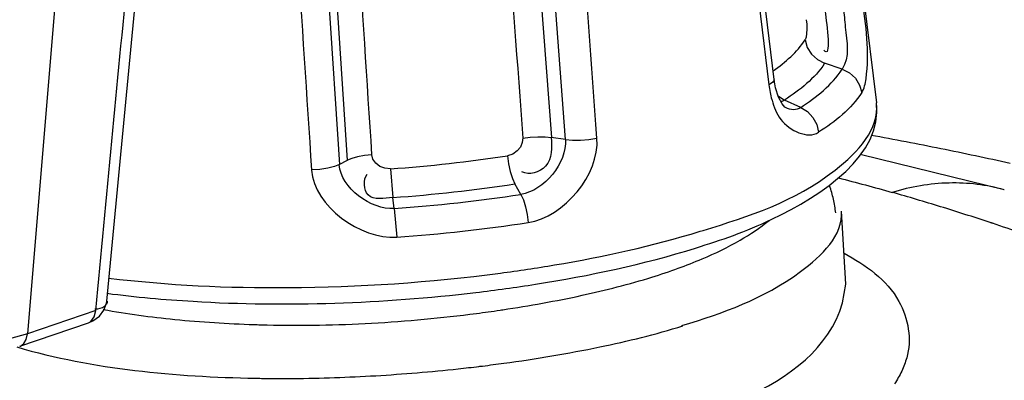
# Paper-space layout 'Sheet' of a CAD drawing. Header units: inches. Extents: x 0.2 to 10.8, y 0.2 to 8.3.
# Tile 314 of 545: x 5.3405 to 5.4328, y 7.0829 to 7.1168. Entities that reach past the tile are written whole.
import ezdxf

# ---------------------------------------------------------------- set-up
doc = ezdxf.new("R2010")
doc.units = ezdxf.units.IN
doc.header["$MEASUREMENT"] = 0
doc.layers.get('0').update_dxf_attribs({"lineweight": 5})

psp = doc.layouts.new('Sheet')

# ---------------------------------------------------------------- linework, layer by layer
at = {"color": 0, "linetype": 'ByBlock', "lineweight": -3}
for p, q in [((5.414447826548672, 7.160652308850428), (5.420824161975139, 7.108984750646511)), ((5.411207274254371, 7.111164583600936), (5.406300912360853, 7.152416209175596)), ((5.387235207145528, 7.147542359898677), (5.390325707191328, 7.105743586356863)), ((5.39164257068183, 7.105545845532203), (5.388578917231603, 7.147354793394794)), ((5.367715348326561, 7.14503530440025), (5.370445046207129, 7.103186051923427)), ((5.371207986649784, 7.103612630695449), (5.36851864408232, 7.145427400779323)), ((5.348639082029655, 7.090378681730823), (5.35167304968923, 7.122164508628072)), ((5.343848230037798, 7.11909151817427), (5.3411868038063, 7.087294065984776)), ((5.41760268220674, 7.112147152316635), (5.415952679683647, 7.112704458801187)), ((5.411586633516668, 7.109640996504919), (5.412202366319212, 7.109249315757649)), ((5.413710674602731, 7.108561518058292), (5.41220236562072, 7.109249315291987)), ((5.391647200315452, 7.105547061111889), (5.3903219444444, 7.105741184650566)), ((5.370438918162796, 7.103186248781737), (5.371213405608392, 7.103612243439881)), ((5.432804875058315, 7.100827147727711), (5.419407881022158, 7.104107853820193)), ((5.375239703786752, 7.102798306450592), (5.375465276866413, 7.100103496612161)), ((5.387467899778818, 7.100393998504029), (5.386902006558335, 7.101375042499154)), ((5.375599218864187, 7.099074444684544), (5.375465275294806, 7.100103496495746)), ((5.375599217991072, 7.099074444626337), (5.375829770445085, 7.096379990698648)), ((5.417938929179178, 7.091961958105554), (5.417543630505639, 7.098831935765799)), ((5.404290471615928, 7.096929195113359), (5.404565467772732, 7.097014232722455)), ((5.431687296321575, 7.097680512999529), (5.431398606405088, 7.097776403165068)), ((5.431689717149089, 7.097673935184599), (5.431398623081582, 7.09777690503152)), ((5.41764089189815, 7.090203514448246), (5.417938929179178, 7.091961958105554)), ((5.347594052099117, 7.089501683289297), (5.3411868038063, 7.087294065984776)), ((5.340490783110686, 7.086132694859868), (5.346907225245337, 7.088343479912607)), ((5.3411868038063, 7.087294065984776), (5.334603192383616, 7.085458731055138)), ((5.340490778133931, 7.086132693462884), (5.34055465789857, 7.086157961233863))]:
    psp.add_line(p, q, dxfattribs=at)
for points in [[(5.414238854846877, 7.116794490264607), (5.414276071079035, 7.116357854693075), (5.414286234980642, 7.115913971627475), (5.414266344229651, 7.115500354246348), (5.414211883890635, 7.115149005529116), (5.414120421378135, 7.114899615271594)], [(5.41411957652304, 7.114898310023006), (5.414316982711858, 7.114189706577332), (5.414713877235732, 7.113553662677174), (5.415275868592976, 7.113044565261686), (5.415952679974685, 7.112704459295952)], [(5.417602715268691, 7.112147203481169), (5.418282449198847, 7.11180755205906), (5.418843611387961, 7.111297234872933), (5.419238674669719, 7.110659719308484), (5.41943379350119, 7.109950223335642)], [(5.411207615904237, 7.111161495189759), (5.411208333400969, 7.111131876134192), (5.411077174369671, 7.110905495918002), (5.410717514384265, 7.110674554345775)], [(5.412296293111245, 7.108539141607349), (5.412235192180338, 7.108585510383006), (5.411961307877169, 7.108901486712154), (5.411622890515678, 7.109528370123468), (5.411339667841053, 7.110408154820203), (5.411207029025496, 7.111161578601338)], [(5.413710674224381, 7.108561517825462), (5.414333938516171, 7.108168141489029), (5.41484727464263, 7.10761523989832), (5.415209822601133, 7.106949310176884), (5.415390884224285, 7.106225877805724)], [(5.387649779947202, 7.105688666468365), (5.387605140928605, 7.10525710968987), (5.387426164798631, 7.104839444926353), (5.387126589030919, 7.104471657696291), (5.386713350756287, 7.104185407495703), (5.386206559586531, 7.104017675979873)], [(5.38765199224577, 7.105687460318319), (5.388346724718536, 7.105772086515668), (5.389058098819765, 7.105812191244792), (5.389734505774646, 7.105802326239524), (5.390325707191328, 7.105743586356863)], [(5.39164257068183, 7.105545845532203), (5.392305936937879, 7.105489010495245), (5.393067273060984, 7.105490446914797), (5.393857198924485, 7.105549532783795), (5.394604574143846, 7.105660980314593)], [(5.373498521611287, 7.104113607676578), (5.372794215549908, 7.104035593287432), (5.372147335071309, 7.103919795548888), (5.371604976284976, 7.103775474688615), (5.371207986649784, 7.103612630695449)], [(5.375235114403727, 7.102797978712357), (5.374719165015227, 7.102840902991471), (5.374237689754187, 7.10302464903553), (5.373851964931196, 7.103331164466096), (5.37359962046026, 7.103715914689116), (5.37349841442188, 7.104115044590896)], [(5.386202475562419, 7.104017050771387), (5.386302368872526, 7.103266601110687), (5.386462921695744, 7.102535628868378), (5.386670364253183, 7.101886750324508), (5.386902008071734, 7.101375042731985)], [(5.370445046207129, 7.103186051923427), (5.369993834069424, 7.103004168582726), (5.36936876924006, 7.102851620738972), (5.368627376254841, 7.102741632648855), (5.367836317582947, 7.102684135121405)], [(5.387468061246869, 7.100394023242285), (5.387705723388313, 7.099881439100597), (5.38791079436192, 7.099231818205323), (5.388065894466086, 7.098500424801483), (5.388157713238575, 7.097750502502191)], [(5.346908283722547, 7.088343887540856), (5.347341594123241, 7.088530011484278), (5.347939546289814, 7.088956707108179), (5.348373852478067, 7.089520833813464), (5.348608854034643, 7.090169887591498), (5.348639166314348, 7.090379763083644)], [(5.346908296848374, 7.088343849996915), (5.347134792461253, 7.088466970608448), (5.347450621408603, 7.088887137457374), (5.347594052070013, 7.089501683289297)], [(5.34055465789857, 7.086157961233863), (5.340860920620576, 7.086394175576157), (5.34108108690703, 7.086788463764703), (5.3411868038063, 7.087294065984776)]]:
    psp.add_lwpolyline(points, dxfattribs=at)
for centre, radius, start, end in [((5.418909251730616, 7.111584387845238), 0.008231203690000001, 196.0755669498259, 196.621866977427), ((5.365592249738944, 7.239492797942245), 0.1370345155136, 274.0351324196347, 278.6519342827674), ((5.365441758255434, 7.242327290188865), 0.1425765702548, 274.0313732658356, 278.6569093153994), ((5.36520398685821, 7.246609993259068), 0.147901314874, 274.0303523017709, 278.6577704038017), ((5.365034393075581, 7.249615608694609), 0.1536154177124, 274.0272839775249, 278.65990753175), ((5.364720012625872, 7.250924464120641), 0.1592850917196, 270.33090749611, 277.5141008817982), ((5.366975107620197, 7.215245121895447), 0.1270778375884, 278.3900813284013, 278.5077071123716), ((5.365033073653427, 7.237899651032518), 0.1547652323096, 276.8670344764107, 276.9905569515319), ((5.365031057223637, 7.208537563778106), 0.1254240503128, 268.8764731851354, 269.0027541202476)]:
    psp.add_arc(centre, radius, start, end, dxfattribs=at)
for points in [[(5.405797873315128, 7.15193931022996), (5.407444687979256, 7.138185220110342), (5.409072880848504, 7.124428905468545), (5.410717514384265, 7.110674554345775)], [(5.384571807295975, 7.147441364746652), (5.385604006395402, 7.133523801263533), (5.38662034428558, 7.119605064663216), (5.38765199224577, 7.105687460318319)], [(5.394604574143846, 7.105660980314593), (5.393590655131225, 7.119609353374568), (5.392563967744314, 7.13355679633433), (5.391550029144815, 7.147505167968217)], [(5.373498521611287, 7.104113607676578), (5.372606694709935, 7.118046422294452), (5.37169628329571, 7.131978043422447), (5.37080493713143, 7.14591088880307)], [(5.365089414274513, 7.144563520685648), (5.366011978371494, 7.130604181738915), (5.366914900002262, 7.116643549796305), (5.367836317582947, 7.102684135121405)], [(5.347594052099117, 7.089501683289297), (5.348614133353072, 7.100098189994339), (5.349625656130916, 7.110695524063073), (5.350628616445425, 7.121293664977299)], [(5.416004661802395, 7.117557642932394), (5.416144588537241, 7.116356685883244), (5.416627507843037, 7.112987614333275), (5.415873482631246, 7.113932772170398)], [(5.411142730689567, 7.112003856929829), (5.412275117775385, 7.112800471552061), (5.413368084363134, 7.113737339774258), (5.414120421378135, 7.114899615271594)], [(5.415952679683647, 7.112704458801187), (5.415029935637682, 7.111276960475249), (5.413628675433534, 7.110173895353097), (5.41220236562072, 7.109249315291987)], [(5.413710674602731, 7.108561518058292), (5.415190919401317, 7.109520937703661), (5.416645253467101, 7.110665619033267), (5.41760268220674, 7.112147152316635)], [(5.419435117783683, 7.109952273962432), (5.418440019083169, 7.108411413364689), (5.416927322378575, 7.107221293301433), (5.415387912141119, 7.106223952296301)], [(5.391647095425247, 7.105547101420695), (5.391811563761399, 7.103341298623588), (5.389654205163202, 7.100728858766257), (5.387467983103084, 7.100392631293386)], [(5.38816412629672, 7.097751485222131), (5.391523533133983, 7.098277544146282), (5.394844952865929, 7.102267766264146), (5.394607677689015, 7.105659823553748)], [(5.367835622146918, 7.102682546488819), (5.368069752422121, 7.09929902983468), (5.372439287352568, 7.096148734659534), (5.375823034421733, 7.096379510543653)], [(5.375599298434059, 7.099073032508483), (5.3734051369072, 7.098917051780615), (5.370585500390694, 7.100991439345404), (5.370438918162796, 7.103186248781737)], [(5.348789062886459, 7.092539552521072), (5.354372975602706, 7.091861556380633), (5.360015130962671, 7.091607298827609), (5.36563994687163, 7.091642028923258)], [(5.394273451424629, 7.077623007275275), (5.403004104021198, 7.07904836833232), (5.415106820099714, 7.081727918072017), (5.417640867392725, 7.090203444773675)], [(5.340202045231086, 7.086069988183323), (5.34742016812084, 7.083959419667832), (5.355052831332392, 7.083285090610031), (5.362571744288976, 7.083137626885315)]]:
    psp.add_open_spline(points, degree=3, dxfattribs=at)
for points, knots in [([(5.419435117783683, 7.109952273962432), (5.419677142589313, 7.110331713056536), (5.420278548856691, 7.11332808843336), (5.419806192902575, 7.116271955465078), (5.419502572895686, 7.118763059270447)], [0, 0, 0, 0, 0.1520666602, 1, 1, 1, 1]), ([(5.417707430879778, 7.117900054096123), (5.417783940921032, 7.117298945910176), (5.4179182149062, 7.115431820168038), (5.418328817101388, 7.113246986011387), (5.417602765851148, 7.112145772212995)], [0, 0, 0, 0, 0.3147863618, 1, 1, 1, 1]), ([(5.41072283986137, 7.110674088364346), (5.410751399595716, 7.110439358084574), (5.410825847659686, 7.109978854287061), (5.410936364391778, 7.109525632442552), (5.410999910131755, 7.109305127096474)], [0, 0, 0, 0, 0.5074925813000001, 1, 1, 1, 1]), ([(5.403852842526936, 7.09535879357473), (5.406286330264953, 7.096116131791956), (5.412833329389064, 7.098336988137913), (5.421423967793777, 7.104124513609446), (5.420824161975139, 7.108984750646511)], [0, 0, 0, 0, 0.3422922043, 1, 1, 1, 1]), ([(5.404565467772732, 7.097014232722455), (5.408898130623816, 7.098362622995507), (5.415282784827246, 7.100312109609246), (5.421126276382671, 7.10653583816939), (5.420824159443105, 7.108984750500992)], [0, 0, 0, 0, 0.6477604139, 1, 1, 1, 1]), ([(5.411022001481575, 7.109229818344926), (5.411211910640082, 7.108593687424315), (5.411790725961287, 7.106818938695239), (5.414340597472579, 7.105553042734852), (5.415387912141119, 7.106223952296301)], [0, 0, 0, 0, 0.3480053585, 1, 1, 1, 1]), ([(5.41220229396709, 7.109248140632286), (5.412146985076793, 7.109214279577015), (5.412028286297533, 7.109146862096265), (5.411905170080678, 7.109087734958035), (5.411839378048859, 7.109059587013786)], [0, 0, 0, 0, 0.4754069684, 1, 1, 1, 1]), ([(5.41371078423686, 7.108560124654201), (5.413510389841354, 7.108429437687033), (5.413015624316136, 7.108264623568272), (5.41251694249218, 7.108412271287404), (5.412298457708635, 7.108536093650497)], [0, 0, 0, 0, 0.487876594, 1, 1, 1, 1]), ([(5.390321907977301, 7.105742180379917), (5.390378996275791, 7.104825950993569), (5.390479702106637, 7.102865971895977), (5.388212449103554, 7.102124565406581), (5.387570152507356, 7.10252290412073)], [0, 0, 0, 0, 0.5484575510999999, 1, 1, 1, 1]), ([(5.420304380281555, 7.105966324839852), (5.4224949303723, 7.105566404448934), (5.426852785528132, 7.104729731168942), (5.431194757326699, 7.103814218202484), (5.43335339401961, 7.10333860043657)], [0, 0, 0, 0, 0.5018417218, 1, 1, 1, 1]), ([(5.375465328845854, 7.100102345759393), (5.374687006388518, 7.100056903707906), (5.372770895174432, 7.09960816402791), (5.372665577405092, 7.10177965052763), (5.373055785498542, 7.102305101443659)], [0, 0, 0, 0, 0.5436341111, 1, 1, 1, 1]), ([(5.417256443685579, 7.101943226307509), (5.418096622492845, 7.101727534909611), (5.419781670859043, 7.101283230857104), (5.421460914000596, 7.100817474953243), (5.422302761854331, 7.100578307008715)], [0, 0, 0, 0, 0.4977794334, 1, 1, 1, 1]), ([(5.416990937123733, 7.098657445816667), (5.416948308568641, 7.09908924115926), (5.416807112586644, 7.099954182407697), (5.416563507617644, 7.100795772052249), (5.416416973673, 7.101210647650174)], [0, 0, 0, 0, 0.4965106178, 1, 1, 1, 1]), ([(5.432804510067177, 7.100825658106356), (5.431132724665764, 7.101295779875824), (5.427559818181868, 7.101716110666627), (5.424022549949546, 7.101113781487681), (5.42230269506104, 7.100578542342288)], [0, 0, 0, 0, 0.4908719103, 1, 1, 1, 1]), ([(5.431398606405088, 7.097776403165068), (5.42988079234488, 7.098279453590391), (5.42685878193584, 7.099246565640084), (5.423816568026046, 7.100148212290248), (5.422302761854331, 7.100578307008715)], [0, 0, 0, 0, 0.5039850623, 1, 1, 1, 1]), ([(5.402576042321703, 7.088076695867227), (5.406465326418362, 7.089287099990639), (5.412162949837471, 7.091202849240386), (5.417693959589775, 7.096549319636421), (5.417539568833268, 7.098831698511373)], [0, 0, 0, 0, 0.6403647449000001, 1, 1, 1, 1]), ([(5.404481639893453, 7.094347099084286), (5.405694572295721, 7.094863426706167), (5.407874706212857, 7.095913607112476), (5.409902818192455, 7.097252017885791), (5.410744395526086, 7.097956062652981)], [0, 0, 0, 0, 0.5457500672, 1, 1, 1, 1]), ([(5.442818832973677, 7.093671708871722), (5.440962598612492, 7.094389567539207), (5.43726781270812, 7.09577065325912), (5.433541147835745, 7.097063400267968), (5.431687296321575, 7.097680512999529)], [0, 0, 0, 0, 0.5046070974, 1, 1, 1, 1]), ([(5.38554975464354, 7.093007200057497), (5.387245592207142, 7.093231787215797), (5.393559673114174, 7.094180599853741), (5.399821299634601, 7.095555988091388), (5.404290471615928, 7.096929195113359)], [0, 0, 0, 0, 0.2678730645, 1, 1, 1, 1]), ([(5.383252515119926, 7.091189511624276), (5.38511978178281, 7.09141025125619), (5.392063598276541, 7.092367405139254), (5.398953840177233, 7.093834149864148), (5.403852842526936, 7.09535879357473)], [0, 0, 0, 0, 0.2681870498, 1, 1, 1, 1]), ([(5.399763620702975, 7.092629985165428), (5.400590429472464, 7.092887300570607), (5.402178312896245, 7.093419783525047), (5.403738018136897, 7.094030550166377), (5.404481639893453, 7.094347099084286)], [0, 0, 0, 0, 0.5172420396, 1, 1, 1, 1]), ([(5.417774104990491, 7.09487719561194), (5.419775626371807, 7.093776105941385), (5.423376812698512, 7.091312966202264), (5.424141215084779, 7.086761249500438), (5.42365126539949, 7.085042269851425)], [0, 0, 0, 0, 0.5610240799, 1, 1, 1, 1]), ([(5.385775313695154, 7.089565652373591), (5.388270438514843, 7.089938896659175), (5.392974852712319, 7.090784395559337), (5.397611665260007, 7.091960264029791), (5.399763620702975, 7.092629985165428)], [0, 0, 0, 0, 0.5281710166, 1, 1, 1, 1]), ([(5.34866613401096, 7.091108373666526), (5.351345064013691, 7.090758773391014), (5.362850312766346, 7.089730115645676), (5.374470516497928, 7.090151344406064), (5.383252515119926, 7.091189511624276)], [0, 0, 0, 0, 0.2340141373, 1, 1, 1, 1]), ([(5.348677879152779, 7.090376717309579), (5.348689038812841, 7.090190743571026), (5.348381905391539, 7.089681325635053), (5.347831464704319, 7.089636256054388), (5.347515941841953, 7.089615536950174)], [0, 0, 0, 0, 0.3707548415, 1, 1, 1, 1]), ([(5.34830701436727, 7.089591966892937), (5.350527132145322, 7.089184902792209), (5.355229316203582, 7.088554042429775), (5.359961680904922, 7.088255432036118), (5.362441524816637, 7.088175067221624)], [0, 0, 0, 0, 0.4763607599, 1, 1, 1, 1]), ([(5.363668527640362, 7.088141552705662), (5.36693593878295, 7.08806884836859), (5.373501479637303, 7.088186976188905), (5.380038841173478, 7.088796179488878), (5.383302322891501, 7.089220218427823)], [0, 0, 0, 0, 0.4982699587, 1, 1, 1, 1]), ([(5.383302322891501, 7.089220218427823), (5.383673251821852, 7.089268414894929), (5.384412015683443, 7.089367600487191), (5.385149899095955, 7.089473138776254), (5.385517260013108, 7.089527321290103)], [0, 0, 0, 0, 0.5018191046, 1, 1, 1, 1]), ([(5.362441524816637, 7.088175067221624), (5.362645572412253, 7.088168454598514), (5.363054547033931, 7.088156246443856), (5.363463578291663, 7.088146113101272), (5.363668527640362, 7.088141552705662)], [0, 0, 0, 0, 0.4989669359, 1, 1, 1, 1]), ([(5.385883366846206, 7.08454552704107), (5.388892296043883, 7.084955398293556), (5.394534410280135, 7.085896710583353), (5.400097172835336, 7.08725773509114), (5.402655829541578, 7.088054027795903)], [0, 0, 0, 0, 0.5312270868, 1, 1, 1, 1]), ([(5.42365126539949, 7.085042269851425), (5.42353147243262, 7.084621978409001), (5.423205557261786, 7.083772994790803), (5.422752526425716, 7.082985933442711), (5.422493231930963, 7.082596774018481)], [0, 0, 0, 0, 0.483087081, 1, 1, 1, 1]), ([(5.366133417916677, 7.083116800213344), (5.368708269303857, 7.08313593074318), (5.373873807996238, 7.083316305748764), (5.379024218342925, 7.083745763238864), (5.381600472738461, 7.084023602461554)], [0, 0, 0, 0, 0.4984252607, 1, 1, 1, 1]), ([(5.381600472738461, 7.084023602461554), (5.381924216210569, 7.084058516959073), (5.382570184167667, 7.084130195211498), (5.383215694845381, 7.084205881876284), (5.383537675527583, 7.084244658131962)], [0, 0, 0, 0, 0.5010105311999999, 1, 1, 1, 1]), ([(5.383868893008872, 7.084284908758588), (5.384205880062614, 7.084326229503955), (5.384877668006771, 7.084410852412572), (5.385548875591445, 7.084499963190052), (5.385883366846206, 7.08454552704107)], [0, 0, 0, 0, 0.5014256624, 1, 1, 1, 1]), ([(5.362848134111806, 7.083132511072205), (5.363046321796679, 7.083129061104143), (5.363443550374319, 7.083123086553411), (5.363840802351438, 7.083118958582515), (5.364039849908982, 7.08311734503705)], [0, 0, 0, 0, 0.4989473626, 1, 1, 1, 1]), ([(5.364039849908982, 7.08311734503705), (5.364387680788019, 7.083114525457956), (5.365085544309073, 7.083111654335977), (5.365783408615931, 7.083114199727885), (5.366133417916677, 7.083116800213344)], [0, 0, 0, 0, 0.4984404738, 1, 1, 1, 1])]:
    psp.add_open_spline(points, degree=3, knots=knots, dxfattribs=at)

doc.saveas('drawing.dxf')
